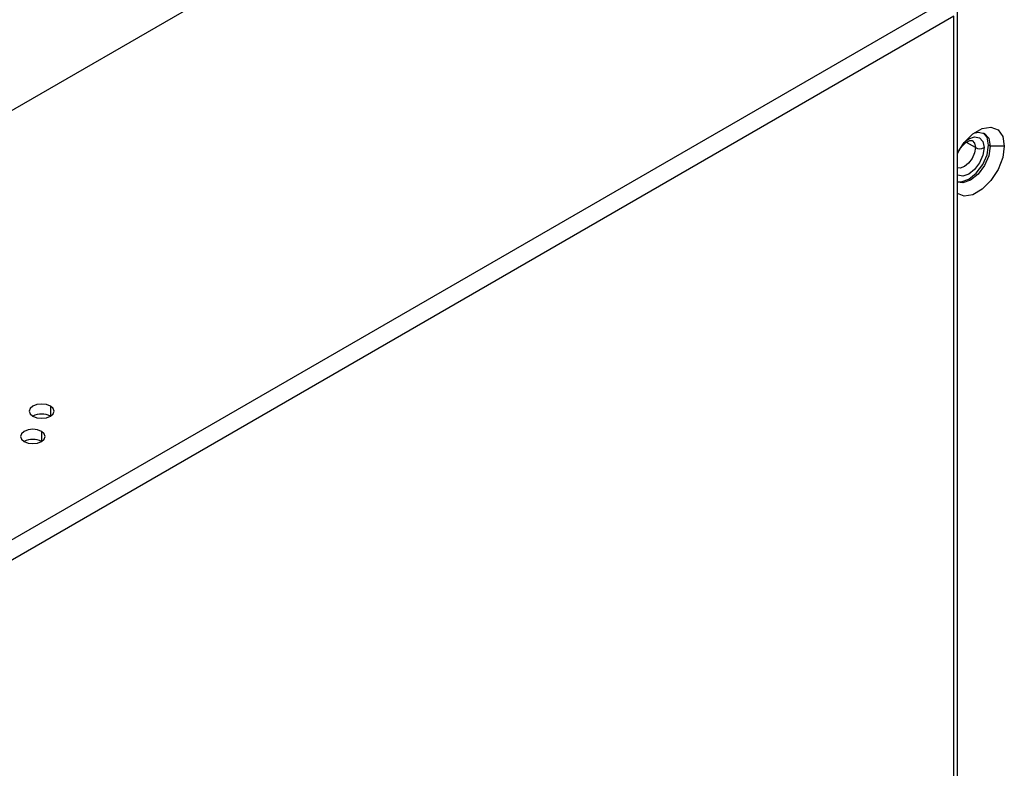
# Model space of a CAD drawing. Header units: millimetres. Extents: x 0 to 1118, y 0 to 864.
# Tile 419 of 438: x 1006.58 to 1014.52, y 699.69 to 705.72. Entities that reach past the tile are written whole.
import ezdxf

# ---------------------------------------------------------------- set-up
doc = ezdxf.new("R2010")
doc.units = ezdxf.units.MM

msp = doc.modelspace()

# ---------------------------------------------------------------- linework, layer by layer
at = {"color": 7, "linetype": 'Continuous', "lineweight": 25}
for p, q in [((1011.1121, 707.645), (936.1588, 664.3754)), ((1014.0395, 705.8734), (939.2276, 662.6854)), ((1014.1395, 644.7798), (1014.1395, 705.7918)), ((1014.1102, 705.7509), (939.2983, 662.5629)), ((1014.1102, 644.739), (1014.1102, 705.7509)), ((1014.4037, 704.7036), (1014.3896, 704.7118)), ((1014.5168, 704.7036), (1014.4037, 704.7036))]:
    msp.add_line(p, q, dxfattribs=at)
at = {"color": 8, "linetype": 'Continuous', "lineweight": 25}
for p, q in [((1014.2835, 704.6914), (1014.2108, 704.7333)), ((1006.827, 702.6078), (1006.827, 702.5261)), ((1006.7563, 702.4037), (1006.7563, 702.322))]:
    msp.add_line(p, q, dxfattribs=at)
at = {"color": 7, "linetype": 'Continuous', "lineweight": 25, "flags": 128}
for points in [[(1014.1395, 704.6507), (1014.1933, 704.7325), (1014.2637, 704.8027), (1014.3386, 704.846), (1014.409, 704.857), (1014.4664, 704.8346), (1014.5038, 704.7813), (1014.5168, 704.7036)], [(1014.2707, 704.8081), (1014.3055, 704.8166), (1014.3571, 704.8066), (1014.3916, 704.7669), (1014.4037, 704.7036)], [(1014.3896, 704.7118), (1014.3774, 704.7751), (1014.3498, 704.8103)], [(1014.1395, 704.4167), (1014.1696, 704.415), (1014.2305, 704.4362), (1014.2913, 704.4853), (1014.343, 704.555), (1014.3774, 704.6345), (1014.3896, 704.7118)], [(1014.5168, 704.7036), (1014.5038, 704.6109), (1014.4664, 704.5144), (1014.409, 704.4257), (1014.3386, 704.3555), (1014.2637, 704.3122), (1014.1933, 704.3012), (1014.1395, 704.3209)], [(1014.4037, 704.7036), (1014.3916, 704.6263), (1014.3571, 704.5468), (1014.3055, 704.4772), (1014.2446, 704.428), (1014.1837, 704.4069), (1014.1395, 704.4131)], [(1014.1654, 704.6942), (1014.1515, 704.6655), (1014.1395, 704.647)], [(1006.827, 702.6078), (1006.7946, 702.6203), (1006.7563, 702.6247), (1006.7181, 702.6203), (1006.6856, 702.6078), (1006.6639, 702.589), (1006.6563, 702.567), (1006.6639, 702.5449), (1006.6856, 702.5261)], [(1006.6856, 702.5261), (1006.7181, 702.5136), (1006.7563, 702.5092), (1006.7946, 702.5136), (1006.827, 702.5261), (1006.8487, 702.5449), (1006.8563, 702.567), (1006.8487, 702.589), (1006.827, 702.6078)], [(1006.7563, 702.4037), (1006.7239, 702.4162), (1006.6856, 702.4206), (1006.6474, 702.4162), (1006.6149, 702.4037), (1006.5932, 702.3849), (1006.5856, 702.3629), (1006.5932, 702.3408), (1006.6149, 702.322)], [(1006.6149, 702.322), (1006.6474, 702.3095), (1006.6856, 702.3051), (1006.7239, 702.3095), (1006.7563, 702.322), (1006.778, 702.3408), (1006.7856, 702.3629), (1006.778, 702.3849), (1006.7563, 702.4037)]]:
    msp.add_lwpolyline(points, dxfattribs=at)
at = {"color": 8, "linetype": 'Continuous', "lineweight": 25, "flags": 128}
for points in [[(1014.2006, 704.7414), (1014.2305, 704.7628), (1014.2778, 704.7793), (1014.318, 704.7715), (1014.3448, 704.7406), (1014.3542, 704.6914)], [(1014.3542, 704.6914), (1014.3448, 704.6312), (1014.318, 704.5694), (1014.2778, 704.5152), (1014.2305, 704.477), (1014.1831, 704.4606), (1014.143, 704.4684), (1014.1395, 704.4705)], [(1014.2835, 704.6914), (1014.2768, 704.6484), (1014.2576, 704.6042), (1014.2289, 704.5656), (1014.1951, 704.5383), (1014.1613, 704.5265), (1014.1395, 704.5289)], [(1014.2575, 704.7486), (1014.2576, 704.7486), (1014.2768, 704.7265), (1014.2835, 704.6914)]]:
    msp.add_lwpolyline(points, dxfattribs=at)
at = {"color": 7, "linetype": 'Continuous', "lineweight": 25}
for centre, radius, start, end in [((1014.3188, 704.7596), 0.0769, 242.60967, 297.39033), ((1006.7563, 702.3896), 0.1537, 62.61002, 117.3846), ((1006.6856, 702.1855), 0.1537, 62.61002, 117.3846)]:
    msp.add_arc(centre, radius, start, end, dxfattribs=at)
msp.add_open_spline([(1014.1395, 704.6418), (1014.1446, 704.6527), (1014.1564, 704.6782), (1014.184, 704.7127), (1014.2151, 704.7389), (1014.2417, 704.7503), (1014.2546, 704.7503), (1014.2564, 704.7489), (1014.2572, 704.7483)], degree=3, knots=[0, 0, 0, 0, 0.1449195, 0.337209, 0.5258919, 0.7044749, 0.8758583, 1, 1, 1, 1], dxfattribs=at)

doc.saveas('drawing.dxf')
